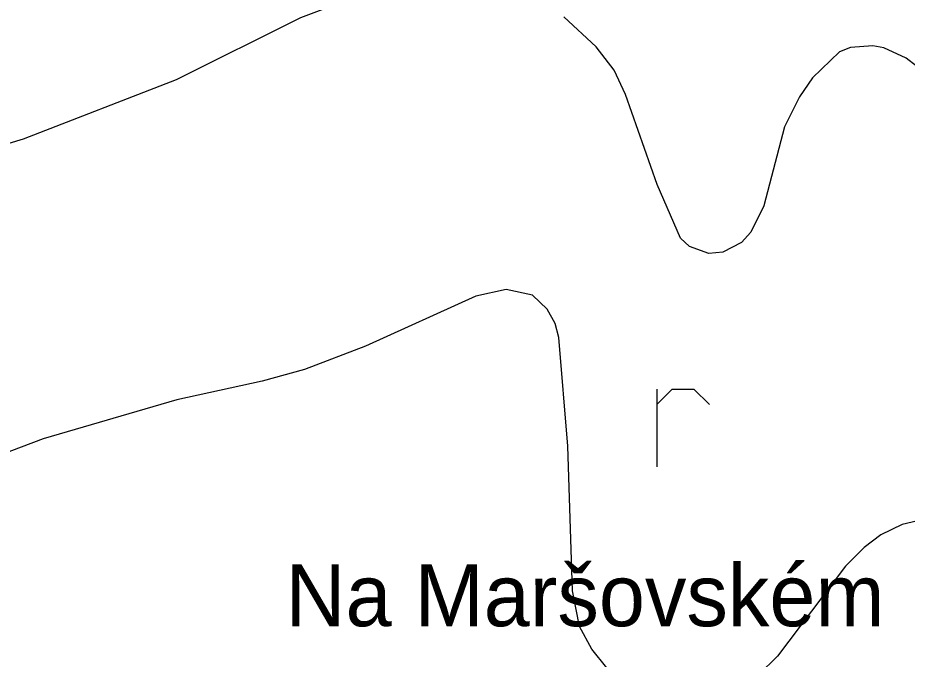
# Model space of a CAD drawing. Extents: x -662620 to -656370, y -1067090 to -1062990.
# Drawn here: x -660925.4 to -660674.4, y -1064880.6 to -1064699.6 of the extents above; entities that cross this region are included whole.
import ezdxf

# ---------------------------------------------------------------- set-up
doc = ezdxf.new("R2010")
doc.units = 0
for name, color, linetype in [('MÍSTNÍ_NÁZVY', 7, 'Continuous'), ('ORNÁ_PŮDA_-_ZNAČKA', 7, 'Continuous'), ('VRSTEVNICE_ZDŮRAZNĚNÁ', 7, 'Continuous'), ('VRSTEVNICE_ZÁKLADNÍ', 7, 'Continuous')]:
    doc.layers.add(name, color=color, linetype=linetype)

msp = doc.modelspace()

# ---------------------------------------------------------------- linework, layer by layer
at = {"layer": 'ORNÁ_PŮDA_-_ZNAČKA'}
for points in [[(-660745.06, -1064804.4), (-660745.06, -1064826.33)], [(-660745.06, -1064808.79), (-660740.68, -1064804.4)], [(-660740.68, -1064804.4), (-660734.54, -1064804.4)], [(-660734.54, -1064804.4), (-660730.15, -1064808.79)]]:
    msp.add_lwpolyline(points, dxfattribs=at)
at = {"layer": 'VRSTEVNICE_ZDŮRAZNĚNÁ'}
for points in [[(-660825.01, -1064691.83), (-660845.59, -1064699.69), (-660880.69, -1064717.11), (-660923.92, -1064733.85), (-660947.93, -1064741.14)], [(-660671.78, -1064713.27), (-660674.64, -1064710.98), (-660680.93, -1064708.12), (-660684.08, -1064707.55), (-660690.36, -1064707.98), (-660693.51, -1064709.26), (-660701.09, -1064716.55), (-660704.8, -1064721.98), (-660708.95, -1064730.42), (-660714.81, -1064752.71), (-660718.52, -1064760.15), (-660721.1, -1064763.01), (-660726.38, -1064765.72), (-660730.39, -1064766.15), (-660735.82, -1064764.15), (-660738.39, -1064761.86), (-660744.97, -1064746.71), (-660753.83, -1064721.27), (-660757.11, -1064714.41), (-660762.12, -1064707.83), (-660771.27, -1064699.4)]]:
    msp.add_lwpolyline(points, dxfattribs=at)
at = {"layer": 'VRSTEVNICE_ZÁKLADNÍ'}
for points in [[(-660759.11, -1064883.07), (-660763.4, -1064877.78), (-660766.83, -1064871.35), (-660768.84, -1064861.34), (-660770.12, -1064820.47), (-660772.69, -1064789.88), (-660773.69, -1064785.88), (-660775.98, -1064781.87), (-660780.13, -1064777.87), (-660787.56, -1064776.3), (-660796.13, -1064778.16), (-660827.3, -1064792.31), (-660844.45, -1064798.88), (-660856.45, -1064802.17), (-660880.47, -1064807.46), (-660918.2, -1064818.46), (-660961.08, -1064834.62), (-660981.24, -1064844.18), (-660993.16, -1064850.12)], [(-660759.11, -1064883.07), (-660763.4, -1064877.78), (-660766.83, -1064871.35), (-660768.84, -1064861.34), (-660770.12, -1064820.47), (-660772.69, -1064789.88), (-660773.69, -1064785.88), (-660775.98, -1064781.87), (-660780.13, -1064777.87), (-660787.56, -1064776.3), (-660796.13, -1064778.16), (-660827.3, -1064792.31), (-660844.45, -1064798.88), (-660856.45, -1064802.17), (-660880.47, -1064807.46), (-660918.2, -1064818.46), (-660961.08, -1064834.62), (-660981.24, -1064844.18), (-660993.16, -1064850.12)], [(-660669.78, -1064841.19), (-660675.79, -1064842.62), (-660681.79, -1064845.48), (-660686.51, -1064849.05), (-660691.79, -1064854.34), (-660710.95, -1064879.78), (-660716.38, -1064885.07)], [(-660669.78, -1064841.19), (-660675.79, -1064842.62), (-660681.79, -1064845.48), (-660686.51, -1064849.05), (-660691.79, -1064854.34), (-660710.95, -1064879.78), (-660716.38, -1064885.07)]]:
    msp.add_lwpolyline(points, dxfattribs=at)

# ---------------------------------------------------------------- texts
at = {"layer": 'MÍSTNÍ_NÁZVY'}
msp.add_text('Na Maršovském', height=17.5, dxfattribs=at).set_placement((-660849.81, -1064871.31))

doc.saveas('drawing.dxf')
